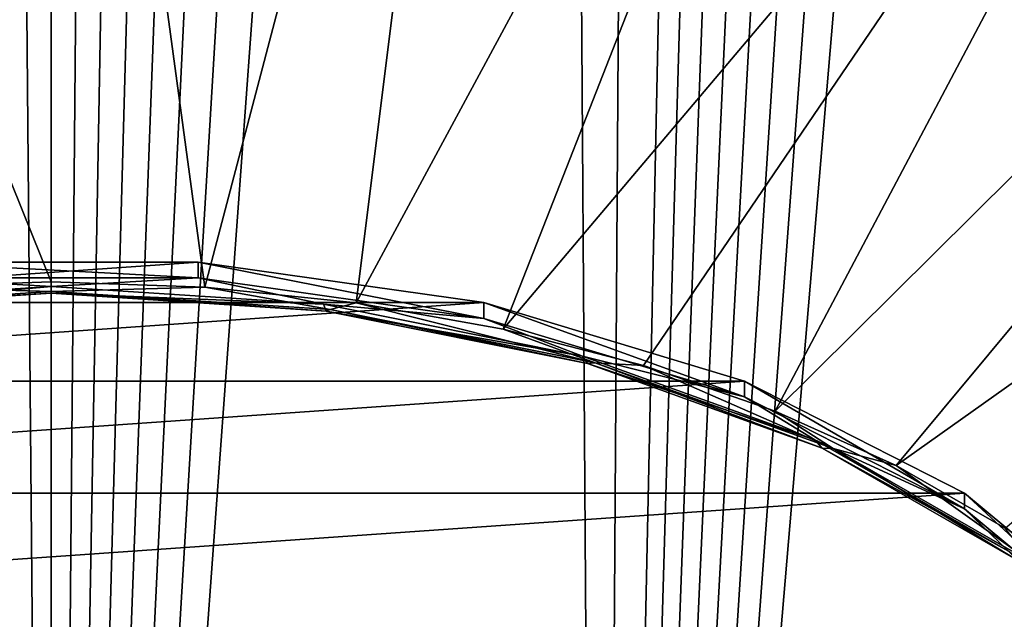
# Model space of a CAD drawing. Header units: metres. Extents: x -109 to 109, y -452 to 89.
# Tile 409 of 656: x 76.37 to 80.41, y -64.02 to -61.57. Entities that reach past the tile are written whole.
import ezdxf

# ---------------------------------------------------------------- set-up
doc = ezdxf.new("R2010")
doc.units = ezdxf.units.M
doc.layers.add('solid_k244270000c71_000_01_01', color=7, linetype='CONTINUOUS')

msp = doc.modelspace()

# ---------------------------------------------------------------- linework, layer by layer
at = {"layer": 'solid_k244270000c71_000_01_01'}
for points in [[(76.499825, -72.822037, 26.29035), (74.250427, -72.791588, 26.102304), (76.241585, -43.7575, 7.413408)], [(76.499825, -72.822037, 26.29035), (76.241585, -43.7575, 7.413408), (76.500061, -43.74358, 7.406581)], [(76.499825, -72.822037, 26.29035), (76.500061, -43.74358, 7.406581), (76.758522, -43.757511, 7.413414)], [(76.499825, -72.822037, 26.29035), (76.758522, -43.757511, 7.413414), (77.021317, -43.800537, 7.434565)], [(76.499825, -72.822037, 26.29035), (77.021317, -43.800537, 7.434565), (77.293465, -43.875698, 7.471514)], [(76.499825, -72.822037, 26.29035), (77.293465, -43.875698, 7.471514), (77.579063, -43.988171, 7.526817)], [(76.499825, -72.822037, 26.29035), (77.579063, -43.988171, 7.526817), (77.883232, -44.14616, 7.604552)], [(76.499825, -72.822037, 26.29035), (77.883232, -44.14616, 7.604552), (78.209717, -44.359943, 7.709814)], [(76.499825, -72.822037, 26.29035), (78.209717, -44.359943, 7.709814), (78.560219, -44.641438, 7.848609)], [(78.749313, -72.791595, 26.102348), (76.499825, -72.822037, 26.29035), (78.560219, -44.641438, 7.848609)], [(78.749313, -72.791595, 26.102348), (78.560219, -44.641438, 7.848609), (78.934319, -45.002262, 8.026799)], [(78.749313, -72.791595, 26.102348), (78.934319, -45.002262, 8.026799), (79.329849, -45.453316, 8.249999)], [(78.749313, -72.791595, 26.102348), (79.329849, -45.453316, 8.249999), (79.535141, -45.716042, 8.380196)], [(78.749313, -72.791595, 26.102348), (79.535141, -45.716042, 8.380196), (79.745163, -46.006256, 8.524296)], [(78.749313, -72.791595, 26.102348), (79.745163, -46.006256, 8.524296), (79.959793, -46.32526, 8.682944)], [(78.749313, -72.791595, 26.102348), (79.959793, -46.32526, 8.682944), (80.178879, -46.674675, 8.857007)], [(78.749313, -72.791595, 26.102348), (80.178879, -46.674675, 8.857007), (80.402191, -47.057064, 9.047972)], [(78.749313, -72.791595, 26.102348), (80.402191, -47.057064, 9.047972), (80.629608, -47.473476, 9.25633)], [(78.749313, -72.791595, 26.102348), (80.629608, -47.473476, 9.25633), (80.860817, -47.92709, 9.484002)], [(80.986076, -72.697655, 25.532331), (78.749313, -72.791595, 26.102348), (80.860817, -47.92709, 9.484002)], [(76.499969, -62.641354, 50.23547), (76.5, -58.026989, 54.890026), (74.672791, -58.10947, 54.772228)], [(76.499969, -62.641354, 50.23547), (77.129272, -62.663185, 50.204292), (76.5, -58.026989, 54.890026)], [(77.129272, -62.663185, 50.204292), (78.327209, -58.10947, 54.772228), (76.5, -58.026989, 54.890026)], [(75.870659, -62.663193, 50.204285), (76.499969, -62.641354, 50.23547), (74.672791, -58.10947, 54.772228)], [(77.129272, -62.663185, 50.204292), (77.749413, -62.728367, 50.111206), (78.327209, -58.10947, 54.772228)], [(77.749413, -62.728367, 50.111206), (80.109428, -58.354889, 54.421734), (78.327209, -58.10947, 54.772228)], [(77.749413, -62.728367, 50.111206), (78.351326, -62.835949, 49.957565), (80.109428, -58.354889, 54.421734)], [(78.351326, -62.835949, 49.957565), (81.802773, -58.757198, 53.847176), (80.109428, -58.354889, 54.421734)], [(78.351326, -62.835949, 49.957565), (78.926239, -62.984356, 49.745613), (81.802773, -58.757198, 53.847176)], [(78.926239, -62.984356, 49.745613), (79.465775, -63.171432, 49.478439), (81.802773, -58.757198, 53.847176)], [(79.465775, -63.171432, 49.478439), (83.365547, -59.306496, 53.062702), (81.802773, -58.757198, 53.847176)], [(79.465775, -63.171432, 49.478439), (79.962067, -63.394451, 49.159943), (83.365547, -59.306496, 53.062702)], [(79.962067, -63.394451, 49.159943), (84.759262, -59.98925, 52.087624), (83.365547, -59.306496, 53.062702)], [(79.962067, -63.394451, 49.159943), (80.407867, -63.65015, 48.794765), (84.759262, -59.98925, 52.087624)], [(74.726967, -62.727261, 49.629318), (78.273033, -62.727261, 49.629318), (77.102684, -62.561806, 49.865616)], [(74.726967, -62.727261, 49.629318), (77.102684, -62.561806, 49.865616), (75.897316, -62.561806, 49.865616)], [(77.102661, -62.626022, 49.910587), (75.897301, -62.626026, 49.91058), (75.897316, -62.561806, 49.865616)], [(77.102661, -62.626022, 49.910587), (75.897316, -62.561806, 49.865616), (77.102684, -62.561806, 49.865616)], [(78.273003, -62.791473, 49.674297), (77.102661, -62.626022, 49.910587), (77.102684, -62.561806, 49.865616)], [(78.273003, -62.791473, 49.674297), (77.102684, -62.561806, 49.865616), (78.273033, -62.727261, 49.629318)], [(75.38356, -62.733894, 49.898079), (75.897301, -62.626026, 49.91058), (76.5, -62.661743, 50.001122)], [(76.5, -62.681664, 50.162735), (76.499969, -62.641354, 50.23547), (75.870659, -62.663193, 50.204285)], [(76.5, -62.661743, 50.001122), (75.897301, -62.626026, 49.91058), (77.102661, -62.626022, 49.910587)], [(76.5, -62.681664, 50.162735), (77.129272, -62.663185, 50.204292), (76.499969, -62.641354, 50.23547)], [(76.5, -62.661743, 50.001122), (77.102661, -62.626022, 49.910587), (77.61644, -62.733894, 49.898079)], [(77.61644, -62.733894, 49.898079), (77.102661, -62.626022, 49.910587), (78.273003, -62.791473, 49.674297)], [(75.356644, -62.755554, 50.057209), (76.5, -62.681664, 50.162735), (75.870659, -62.663193, 50.204285)], [(76.5, -62.688896, 50.079807), (76.5, -62.681664, 50.162735), (75.356644, -62.755554, 50.057209)], [(76.5, -62.661743, 50.001122), (76.5, -62.688896, 50.079807), (75.372688, -62.761749, 49.975761)], [(75.38356, -62.733894, 49.898079), (76.5, -62.661743, 50.001122), (75.372688, -62.761749, 49.975761)], [(76.5, -62.661743, 50.001122), (77.61644, -62.733894, 49.898079), (76.5, -62.688896, 50.079807)], [(76.5, -62.681664, 50.162735), (77.643356, -62.755554, 50.057209), (77.129272, -62.663185, 50.204292)], [(77.627312, -62.761749, 49.975761), (77.643356, -62.755554, 50.057209), (76.5, -62.681664, 50.162735)], [(76.5, -62.688896, 50.079807), (77.627312, -62.761749, 49.975761), (76.5, -62.681664, 50.162735)], [(77.643356, -62.755554, 50.057209), (77.749413, -62.728367, 50.111206), (77.129272, -62.663185, 50.204292)], [(75.372688, -62.761749, 49.975761), (76.5, -62.688896, 50.079807), (75.356644, -62.755554, 50.057209)], [(77.61644, -62.733894, 49.898079), (77.627312, -62.761749, 49.975761), (76.5, -62.688896, 50.079807)], [(73.659668, -63.048557, 49.17046), (79.340332, -63.048557, 49.17046), (78.273033, -62.727261, 49.629318)], [(73.659668, -63.048557, 49.17046), (78.273033, -62.727261, 49.629318), (74.726967, -62.727261, 49.629318)], [(77.61644, -62.733894, 49.898079), (78.273003, -62.791473, 49.674297), (78.676888, -62.946732, 49.594116)], [(77.61644, -62.733894, 49.898079), (78.676888, -62.946732, 49.594116), (77.627312, -62.761749, 49.975761)], [(77.627312, -62.761749, 49.975761), (78.698097, -62.976662, 49.668839), (77.643356, -62.755554, 50.057209)], [(78.676888, -62.946732, 49.594116), (78.698097, -62.976662, 49.668839), (77.627312, -62.761749, 49.975761)], [(77.643356, -62.755554, 50.057209), (78.72937, -62.973522, 49.745918), (77.749413, -62.728367, 50.111206)], [(78.698097, -62.976662, 49.668839), (78.72937, -62.973522, 49.745918), (77.643356, -62.755554, 50.057209)], [(78.72937, -62.973522, 49.745918), (78.351326, -62.835949, 49.957565), (77.749413, -62.728367, 50.111206)], [(79.340294, -63.112766, 49.215446), (78.273003, -62.791473, 49.674297), (78.273033, -62.727261, 49.629318)], [(79.340294, -63.112766, 49.215446), (78.273033, -62.727261, 49.629318), (79.340332, -63.048557, 49.17046)], [(78.676888, -62.946732, 49.594116), (78.273003, -62.791473, 49.674297), (79.340294, -63.112766, 49.215446)], [(78.72937, -62.973522, 49.745918), (78.926239, -62.984356, 49.745613), (78.351326, -62.835949, 49.957565)], [(78.676888, -62.946732, 49.594116), (79.340294, -63.112766, 49.215446), (79.628189, -63.289581, 49.104477)], [(78.676888, -62.946732, 49.594116), (79.628189, -63.289581, 49.104477), (78.698097, -62.976662, 49.668839)], [(78.698097, -62.976662, 49.668839), (79.658661, -63.322849, 49.174427), (78.72937, -62.973522, 49.745918)], [(79.628189, -63.289581, 49.104477), (79.658661, -63.322849, 49.174427), (78.698097, -62.976662, 49.668839)], [(78.72937, -62.973522, 49.745918), (79.703606, -63.324638, 49.244473), (78.926239, -62.984356, 49.745613)], [(79.658661, -63.322849, 49.174427), (79.703606, -63.324638, 49.244473), (78.72937, -62.973522, 49.745918)], [(79.703606, -63.324638, 49.244473), (79.465775, -63.171432, 49.478439), (78.926239, -62.984356, 49.745613)], [(72.757439, -63.507023, 48.515705), (80.242561, -63.507023, 48.515705), (79.340332, -63.048557, 49.17046)], [(72.757439, -63.507023, 48.515705), (79.340332, -63.048557, 49.17046), (73.659668, -63.048557, 49.17046)], [(80.242531, -63.571224, 48.560696), (79.340294, -63.112766, 49.215446), (79.340332, -63.048557, 49.17046)], [(80.242531, -63.571224, 48.560696), (79.340332, -63.048557, 49.17046), (80.242561, -63.507023, 48.515705)], [(79.628189, -63.289581, 49.104477), (79.340294, -63.112766, 49.215446), (80.242531, -63.571224, 48.560696)], [(79.703606, -63.324638, 49.244473), (79.962067, -63.394451, 49.159943), (79.465775, -63.171432, 49.478439)], [(79.628189, -63.289581, 49.104477), (80.242531, -63.571224, 48.560696), (80.422623, -63.745247, 48.453712)], [(79.628189, -63.289581, 49.104477), (80.422623, -63.745247, 48.453712), (79.658661, -63.322849, 49.174427)], [(79.658661, -63.322849, 49.174427), (80.460838, -63.782959, 48.517326), (79.703606, -63.324638, 49.244473)], [(80.422623, -63.745247, 48.453712), (80.460838, -63.782959, 48.517326), (79.658661, -63.322849, 49.174427)], [(79.703606, -63.324638, 49.244473), (80.517189, -63.791294, 48.578022), (79.962067, -63.394451, 49.159943)], [(80.460838, -63.782959, 48.517326), (80.517189, -63.791294, 48.578022), (79.703606, -63.324638, 49.244473)], [(80.517189, -63.791294, 48.578022), (80.407867, -63.65015, 48.794765), (79.962067, -63.394451, 49.159943)], [(72.072716, -64.076012, 47.703106), (80.927284, -64.076012, 47.703106), (80.242561, -63.507023, 48.515705)], [(72.072716, -64.076012, 47.703106), (80.242561, -63.507023, 48.515705), (72.757439, -63.507023, 48.515705)], [(80.927261, -64.140205, 47.748112), (80.242531, -63.571224, 48.560696), (80.242561, -63.507023, 48.515705)], [(80.927261, -64.140205, 47.748112), (80.242561, -63.507023, 48.515705), (80.927284, -64.076012, 47.703106)], [(80.422623, -63.745247, 48.453712), (80.242531, -63.571224, 48.560696), (80.927261, -64.140205, 47.748112)]]:
    msp.add_3dface(points, dxfattribs=at)

doc.saveas('drawing.dxf')
